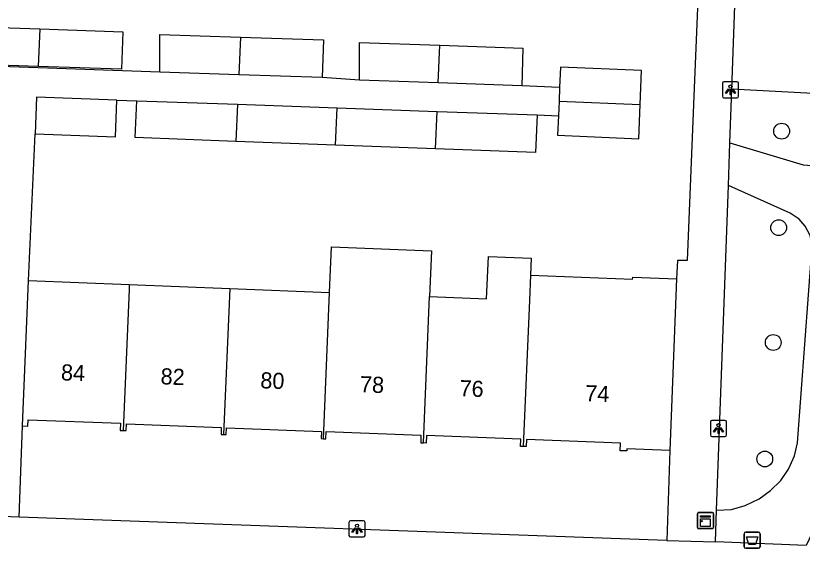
# Model space of a CAD drawing. Extents: x 161355 to 162026, y 386504 to 387459.
# Drawn here: x 161829.52 to 161878.24, y 386752.21 to 386785.22 of the extents above; entities that cross this region are included whole.
import ezdxf

# ---------------------------------------------------------------- set-up
doc = ezdxf.new("R2010")
doc.units = 0
for name, color, linetype in [('IMGEO_Afvalbak', 7, 'Continuous'), ('IMGEO_Boom', 7, 'Continuous'), ('IMGEO_Groenvoorziening', 7, 'Continuous'), ('IMGEO_Kast', 7, 'Continuous'), ('IMGEO_Lichtpunt', 7, 'Continuous'), ('IMGEO_Pand', 7, 'Continuous'), ('IMGEO_Pand_nummerreeks', 7, 'Continuous'), ('IMGEO_Voetpad_gesloten', 7, 'Continuous'), ('IMGEO_Voetpad_open', 7, 'Continuous')]:
    doc.layers.add(name, color=color, linetype=linetype)

msp = doc.modelspace()

# ---------------------------------------------------------------- linework, layer by layer
at = {"layer": 'IMGEO_Afvalbak'}
for p, q in [((161874.64, 386752.314), (161874.64, 386753.114)), ((161874.64, 386753.114), (161874.64, 386752.314)), ((161874.74, 386753.214), (161875.53, 386753.214)), ((161875.53, 386753.214), (161874.74, 386753.214)), ((161875.63, 386753.114), (161875.63, 386752.314)), ((161875.63, 386752.314), (161875.63, 386753.114)), ((161875.53, 386752.214), (161874.74, 386752.214)), ((161874.74, 386752.214), (161875.53, 386752.214))]:
    msp.add_line(p, q, dxfattribs=at)
msp.add_lwpolyline([(161874.783, 386752.928), (161875.487, 386752.928), (161875.338, 386752.458), (161874.932, 386752.458), (161874.783, 386752.928)], dxfattribs=at)
for centre, start, end in [((161874.74, 386753.114), 90, 180), ((161874.74, 386753.114), 90, 180), ((161875.53, 386753.114), 0, 90), ((161875.53, 386753.114), 360, 90), ((161874.74, 386752.314), 180, 270), ((161874.74, 386752.314), 180, 270), ((161875.53, 386752.314), 270, 0), ((161875.53, 386752.314), 270, 0)]:
    msp.add_arc(centre, 0.1, start, end, dxfattribs=at)
at = {"layer": 'IMGEO_Boom'}
for centre in [(161876.96, 386778.067), (161876.778, 386772.088), (161876.443, 386764.968), (161875.917, 386757.749)]:
    msp.add_circle(centre, 0.489, dxfattribs=at)
at = {"layer": 'IMGEO_Groenvoorziening'}
for points in [[(161923.762, 386778.004), (161873.877, 386780.663)], [(161873.757, 386777.335), (161878.306, 386775.969), (161886.704, 386775.328), (161915.373, 386774.231), (161915.992, 386774.163), (161916.541, 386773.776), (161916.793, 386773.299), (161916.803, 386772.628), (161915.832, 386759.801), (161915.707, 386759.248), (161915.33, 386758.321), (161914.768, 386757.492), (161914.046, 386756.798), (161913.196, 386756.269), (161912.254, 386755.929), (161911.263, 386755.792), (161910.264, 386755.864), (161882.648, 386756.949), (161881.747, 386756.831), (161881.136, 386756.587), (161880.347, 386755.998), (161879.94, 386755.481), (161878.487, 386752.39)], [(161872.933, 386754.57), (161873.858, 386754.626), (161874.695, 386754.87), (161875.572, 386755.274), (161876.274, 386755.788), (161876.921, 386756.422), (161877.38, 386757.124), (161877.758, 386757.934), (161877.946, 386758.754), (161878.846, 386770.985), (161878.729, 386771.595), (161878.419, 386772.175), (161878.041, 386772.614), (161877.497, 386772.981), (161873.662, 386774.698)]]:
    msp.add_lwpolyline(points, dxfattribs=at)
at = {"layer": 'IMGEO_Kast'}
for p, q in [((161871.743, 386753.505), (161871.743, 386754.346)), ((161871.743, 386754.346), (161871.743, 386753.505)), ((161871.818, 386754.43), (161872.659, 386754.43)), ((161872.659, 386754.43), (161871.818, 386754.43)), ((161872.743, 386754.355), (161872.743, 386753.514)), ((161872.743, 386753.514), (161872.743, 386754.355)), ((161872.668, 386753.43), (161871.827, 386753.43)), ((161871.827, 386753.43), (161872.668, 386753.43))]:
    msp.add_line(p, q, dxfattribs=at)
for points in [[(161871.938, 386754.22), (161872.538, 386754.22), (161872.538, 386754.135), (161871.938, 386754.135), (161871.938, 386754.22)], [(161871.938, 386754.045), (161872.538, 386754.045), (161872.538, 386753.556), (161871.938, 386753.556), (161871.938, 386754.045)]]:
    msp.add_lwpolyline(points, dxfattribs=at)
msp.add_circle((161872.022, 386753.894), 0.0377, dxfattribs=at)
for centre, start, end in [((161871.821, 386754.352), 92.4484, 184.2845), ((161871.821, 386754.352), 92.4484, 184.2845), ((161872.665, 386754.352), 2.4484, 94.2845), ((161872.665, 386754.352), 2.4484, 94.2845), ((161871.821, 386753.508), 182.4484, 274.2845), ((161871.821, 386753.508), 182.4484, 274.2845), ((161872.665, 386753.508), 272.4484, 4.2845), ((161872.665, 386753.508), 272.4484, 4.2845)]:
    msp.add_arc(centre, 0.0779, start, end, dxfattribs=at)
at = {"layer": 'IMGEO_Lichtpunt'}
for p, q in [((161873.294, 386781.031), (161873.294, 386780.224)), ((161873.294, 386781.031), (161873.294, 386780.224)), ((161874.196, 386781.126), (161873.388, 386781.126)), ((161874.196, 386781.126), (161873.388, 386781.126)), ((161874.29, 386780.224), (161874.29, 386781.031)), ((161874.29, 386780.224), (161874.29, 386781.031)), ((161873.388, 386780.13), (161874.196, 386780.13)), ((161873.388, 386780.13), (161874.196, 386780.13)), ((161872.552, 386760.044), (161872.552, 386759.237)), ((161872.552, 386760.044), (161872.552, 386759.237)), ((161873.454, 386760.139), (161872.646, 386760.139)), ((161873.454, 386760.139), (161872.646, 386760.139)), ((161873.548, 386759.237), (161873.548, 386760.044)), ((161873.548, 386759.237), (161873.548, 386760.044)), ((161872.646, 386759.143), (161873.454, 386759.143)), ((161872.646, 386759.143), (161873.454, 386759.143)), ((161850.163, 386753.821), (161850.163, 386753.014)), ((161850.163, 386753.821), (161850.163, 386753.014)), ((161851.065, 386753.916), (161850.257, 386753.916)), ((161851.065, 386753.916), (161850.257, 386753.916)), ((161851.159, 386753.014), (161851.159, 386753.821)), ((161851.159, 386753.014), (161851.159, 386753.821)), ((161850.257, 386752.92), (161851.065, 386752.92)), ((161850.257, 386752.92), (161851.065, 386752.92))]:
    msp.add_line(p, q, dxfattribs=at)
for points in [[(161873.668, 386780.695), (161873.707, 386780.667), (161873.519, 386780.405), (161873.481, 386780.432), (161873.668, 386780.695)], [(161873.77, 386780.647), (161873.817, 386780.647), (161873.817, 386780.325), (161873.77, 386780.325), (161873.77, 386780.647)], [(161873.88, 386780.667), (161873.918, 386780.694), (161874.105, 386780.432), (161874.066, 386780.404), (161873.88, 386780.667)], [(161872.926, 386759.708), (161872.965, 386759.68), (161872.777, 386759.418), (161872.739, 386759.445), (161872.926, 386759.708)], [(161873.028, 386759.66), (161873.075, 386759.66), (161873.075, 386759.338), (161873.028, 386759.338), (161873.028, 386759.66)], [(161873.138, 386759.68), (161873.176, 386759.707), (161873.363, 386759.445), (161873.324, 386759.417), (161873.138, 386759.68)], [(161850.537, 386753.485), (161850.576, 386753.457), (161850.388, 386753.195), (161850.35, 386753.222), (161850.537, 386753.485)], [(161850.749, 386753.457), (161850.787, 386753.484), (161850.974, 386753.222), (161850.935, 386753.194), (161850.749, 386753.457)], [(161850.639, 386753.437), (161850.686, 386753.437), (161850.686, 386753.115), (161850.639, 386753.115), (161850.639, 386753.437)]]:
    msp.add_lwpolyline(points, dxfattribs=at)
for centre in [(161873.793, 386780.829), (161873.051, 386759.842), (161850.662, 386753.619)]:
    msp.add_circle(centre, 0.0994, dxfattribs=at)
for centre, start, end in [((161873.388, 386781.031), 90, 180), ((161873.388, 386781.031), 90, 180), ((161874.196, 386781.031), 0, 90), ((161874.196, 386781.031), 0, 90), ((161873.388, 386780.224), 180, 270), ((161873.388, 386780.224), 180, 270), ((161874.196, 386780.224), 270, 0), ((161874.196, 386780.224), 270, 360), ((161872.646, 386760.044), 90, 180), ((161872.646, 386760.044), 90, 180), ((161873.454, 386760.044), 0, 90), ((161873.454, 386760.044), 0, 90), ((161872.646, 386759.237), 180, 270), ((161872.646, 386759.237), 180, 270), ((161873.454, 386759.237), 270, 0), ((161873.454, 386759.237), 270, 360), ((161850.257, 386753.821), 90, 180), ((161850.257, 386753.821), 90, 180), ((161851.065, 386753.821), 0, 90), ((161851.065, 386753.821), 0, 90), ((161850.257, 386753.014), 180, 270), ((161850.257, 386753.014), 180, 270), ((161851.065, 386753.014), 270, 0), ((161851.065, 386753.014), 270, 360)]:
    msp.add_arc(centre, 0.0946, start, end, dxfattribs=at)
at = {"layer": 'IMGEO_Pand'}
for points in [[(161830.905, 386782.071), (161826.015, 386782.237), (161826.015, 386784.568), (161831.006, 386784.399)], [(161831.006, 386784.399), (161836.148, 386784.225), (161836.069, 386781.897), (161830.905, 386782.071)], [(161831.006, 386784.399), (161830.905, 386782.071)], [(161838.45, 386781.728), (161838.45, 386784.059), (161843.436, 386783.89)], [(161843.436, 386783.89), (161843.337, 386781.562)], [(161843.436, 386783.89), (161848.583, 386783.716), (161848.504, 386781.388)], [(161850.807, 386781.223), (161850.807, 386783.554), (161855.786, 386783.386)], [(161855.691, 386781.057), (161855.786, 386783.386)], [(161855.786, 386783.386), (161860.94, 386783.211), (161860.861, 386780.883)], [(161868.198, 386779.708), (161868.288, 386781.823), (161863.263, 386782.037), (161863.209, 386780.776)], [(161843.337, 386781.562), (161838.45, 386781.728)], [(161848.504, 386781.388), (161843.337, 386781.562)], [(161855.691, 386781.057), (161850.807, 386781.223)], [(161860.861, 386780.883), (161855.691, 386781.057)], [(161863.209, 386780.776), (161863.173, 386779.922)], [(161835.792, 386779.996), (161830.811, 386780.172), (161830.726, 386777.902)], [(161830.726, 386777.902), (161835.711, 386777.714), (161835.792, 386779.996)], [(161843.163, 386777.434), (161836.927, 386777.668), (161837.021, 386779.952)], [(161837.021, 386779.952), (161843.26, 386779.73)], [(161863.173, 386779.922), (161863.134, 386779.012)], [(161863.173, 386779.922), (161868.198, 386779.708)], [(161843.26, 386779.73), (161843.163, 386777.434)], [(161843.26, 386779.73), (161849.429, 386779.511)], [(161849.334, 386777.202), (161849.429, 386779.511)], [(161849.429, 386779.511), (161855.62, 386779.291)], [(161863.134, 386779.012), (161863.083, 386777.811), (161868.108, 386777.597), (161868.198, 386779.708)], [(161855.525, 386776.969), (161855.62, 386779.291)], [(161861.817, 386779.071), (161861.714, 386776.736), (161855.525, 386776.969)], [(161855.62, 386779.291), (161861.817, 386779.071)], [(161849.334, 386777.202), (161843.163, 386777.434)], [(161855.525, 386776.969), (161849.334, 386777.202)], [(161848.958, 386768.064), (161849.073, 386770.901), (161855.271, 386770.644), (161855.154, 386767.814)], [(161855.154, 386767.814), (161858.692, 386767.671), (161858.801, 386770.299), (161861.444, 386770.19), (161861.4, 386769.136)], [(161861.4, 386769.136), (161861.335, 386767.564), (161860.96, 386758.523)], [(161861.4, 386769.136), (161867.734, 386768.886), (161867.74, 386769.022), (161870.449, 386768.915)], [(161829.933, 386759.795), (161830.148, 386764.791), (161830.322, 386768.815)], [(161830.322, 386768.815), (161836.553, 386768.564)], [(161870.449, 386768.915), (161870.028, 386758.279)], [(161836.553, 386768.564), (161836.54, 386768.248), (161836.178, 386759.517)], [(161836.553, 386768.564), (161842.777, 386768.313)], [(161842.777, 386768.313), (161842.402, 386759.269)], [(161842.777, 386768.313), (161848.958, 386768.064)], [(161848.582, 386759.002), (161848.958, 386768.064)], [(161854.778, 386758.746), (161855.154, 386767.814)], [(161829.933, 386759.795), (161830.28, 386759.789), (161830.296, 386760.185), (161836.004, 386759.959), (161835.987, 386759.524), (161836.178, 386759.517)], [(161836.178, 386759.517), (161836.372, 386759.509), (161836.389, 386759.922), (161842.255, 386759.69), (161842.239, 386759.276), (161842.402, 386759.269)], [(161842.402, 386759.269), (161842.564, 386759.263), (161842.581, 386759.68), (161848.453, 386759.448), (161848.435, 386759.008), (161848.582, 386759.002)], [(161848.582, 386759.002), (161848.73, 386758.996), (161848.748, 386759.448), (161854.624, 386759.215), (161854.606, 386758.752), (161854.778, 386758.746)], [(161860.96, 386758.523), (161860.782, 386758.53), (161860.799, 386758.969), (161854.969, 386759.2), (161854.951, 386758.739), (161854.778, 386758.746)], [(161870.028, 386758.279), (161867.373, 386758.384), (161867.367, 386758.244), (161866.967, 386758.26), (161866.985, 386758.722), (161861.159, 386758.953), (161861.142, 386758.516), (161860.96, 386758.523)]]:
    msp.add_lwpolyline(points, dxfattribs=at)
at = {"layer": 'IMGEO_Voetpad_gesloten'}
for points in [[(161838.45, 386781.728), (161823.329, 386782.256)], [(161850.807, 386781.223), (161848.504, 386781.388)], [(161863.209, 386780.776), (161860.861, 386780.883)], [(161835.792, 386779.996), (161837.021, 386779.952)], [(161861.817, 386779.071), (161863.134, 386779.012)], [(161830.322, 386768.815), (161830.726, 386777.902)], [(161829.735, 386754.147), (161829.933, 386759.795)], [(161829.735, 386754.147), (161828.077, 386754.207)]]:
    msp.add_lwpolyline(points, dxfattribs=at)
at = {"layer": 'IMGEO_Voetpad_open'}
for points in [[(161873.877, 386780.663), (161874.587, 386800.222)], [(161871.431, 386791.311), (161871.381, 386790.22), (161871.928, 386790.211), (161871.542, 386780.734), (161871.106, 386770.041), (161870.503, 386770.041), (161870.449, 386768.915)], [(161873.757, 386777.335), (161873.877, 386780.663)], [(161873.662, 386774.698), (161873.757, 386777.335)], [(161872.933, 386754.57), (161873.662, 386774.698)], [(161870.028, 386758.279), (161869.843, 386752.696)], [(161872.862, 386752.607), (161872.933, 386754.57)], [(161869.843, 386752.696), (161829.735, 386754.147)], [(161869.843, 386752.696), (161872.862, 386752.607)], [(161878.487, 386752.39), (161872.862, 386752.607)]]:
    msp.add_lwpolyline(points, dxfattribs=at)

# ---------------------------------------------------------------- texts
at = {"layer": 'IMGEO_Pand_nummerreeks'}
for s, rotation, p in [('84', 357.7166, (161832.311, 386762.626)), ('82', 357.7167, (161838.481, 386762.38)), ('80', 357.7167, (161844.659, 386762.134)), ('78', 357.7167, (161850.831, 386761.888)), ('76', 357.7139, (161857, 386761.643)), ('74', 357.7311, (161864.784, 386761.331))]:
    msp.add_text(s, height=1, rotation=rotation, dxfattribs=at).set_placement(p)

doc.saveas('drawing.dxf')
